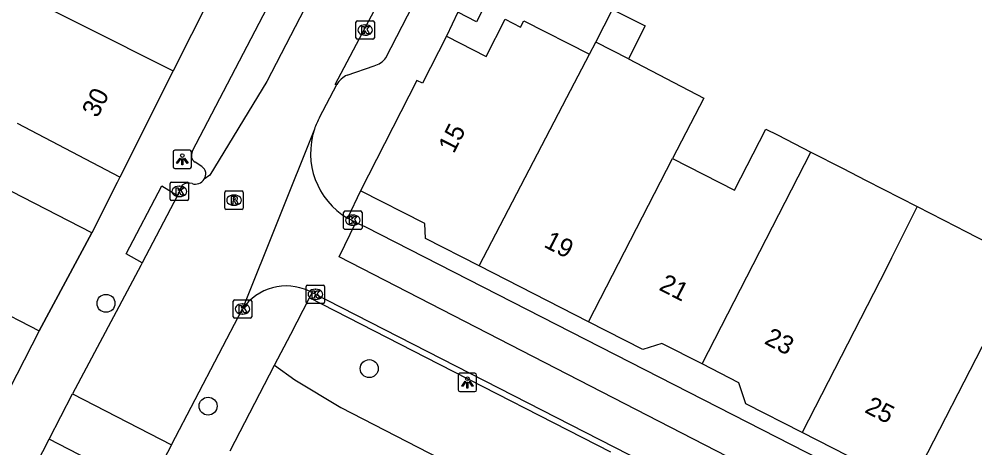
# Model space of a CAD drawing. Extents: x 160356 to 161355, y 381727 to 382845.
# Drawn here: x 161081.8 to 161133.8, y 382533.8 to 382557.1 of the extents above; entities that cross this region are included whole.
import ezdxf

# ---------------------------------------------------------------- set-up
doc = ezdxf.new("R2010")
doc.units = 0
for name, color, linetype in [('IMGEO_Boom', 7, 'Continuous'), ('IMGEO_Groenvoorziening', 7, 'Continuous'), ('IMGEO_Kolk', 7, 'Continuous'), ('IMGEO_Lichtpunt', 7, 'Continuous'), ('IMGEO_Muur', 7, 'Continuous'), ('IMGEO_Pand', 7, 'Continuous'), ('IMGEO_Pand_nummerreeks', 7, 'Continuous'), ('IMGEO_Rijbaan_lokaal_open', 7, 'Continuous'), ('IMGEO_Rioolput', 7, 'Continuous'), ('IMGEO_Voetpad_open', 7, 'Continuous')]:
    doc.layers.add(name, color=color, linetype=linetype)

msp = doc.modelspace()

# ---------------------------------------------------------------- linework, layer by layer
at = {"layer": 'IMGEO_Boom'}
for centre in [(161086.546, 382541.676), (161100.865, 382538.123), (161092.1, 382536.08)]:
    msp.add_circle(centre, 0.489, dxfattribs=at)
at = {"layer": 'IMGEO_Groenvoorziening'}
msp.add_lwpolyline([(161095.719, 382538.315), (161096.814, 382537.521), (161099.319, 382536.014), (161110.063, 382530.468), (161110.566, 382530.26), (161110.935, 382530.21), (161111.663, 382530.343), (161112.031, 382530.28), (161112.282, 382530.14)], dxfattribs=at)
at = {"layer": 'IMGEO_Kolk'}
for p, q in [((161100.142, 382556.127), (161100.142, 382556.979)), ((161100.217, 382557.053), (161101.069, 382557.053)), ((161100.63, 382556.833), (161100.655, 382556.833)), ((161101.143, 382556.979), (161101.143, 382556.127)), ((161101.069, 382556.053), (161100.217, 382556.053)), ((161100.653, 382556.273), (161100.628, 382556.273)), ((161090.034, 382547.343), (161090.034, 382548.195)), ((161090.109, 382548.269), (161090.961, 382548.269)), ((161090.522, 382548.049), (161090.547, 382548.049)), ((161091.035, 382548.195), (161091.035, 382547.343)), ((161090.545, 382547.489), (161090.52, 382547.489)), ((161090.961, 382547.269), (161090.109, 382547.269)), ((161099.471, 382545.777), (161099.471, 382546.629)), ((161099.546, 382546.703), (161100.398, 382546.703)), ((161099.959, 382546.483), (161099.984, 382546.483)), ((161100.472, 382546.629), (161100.472, 382545.777)), ((161099.982, 382545.923), (161099.957, 382545.923)), ((161100.398, 382545.703), (161099.546, 382545.703)), ((161097.439, 382541.74), (161097.439, 382542.592)), ((161097.514, 382542.666), (161098.366, 382542.666)), ((161097.927, 382542.446), (161097.952, 382542.446)), ((161098.44, 382542.592), (161098.44, 382541.74)), ((161093.472, 382540.941), (161093.472, 382541.793)), ((161093.547, 382541.867), (161094.399, 382541.867)), ((161094.473, 382541.793), (161094.473, 382540.941)), ((161097.95, 382541.886), (161097.925, 382541.886)), ((161093.96, 382541.647), (161093.985, 382541.647)), ((161098.366, 382541.666), (161097.514, 382541.666)), ((161094.399, 382540.867), (161093.547, 382540.867)), ((161093.983, 382541.087), (161093.958, 382541.087))]:
    msp.add_line(p, q, dxfattribs=at)
for points in [[(161100.142, 382556.127), (161100.142, 382556.979)], [(161100.217, 382557.053), (161101.069, 382557.053)], [(161101.143, 382556.979), (161101.143, 382556.127)], [(161100.463, 382556.753), (161100.586, 382556.753), (161100.586, 382556.602), (161100.716, 382556.753), (161100.88, 382556.753), (161100.734, 382556.602), (161100.887, 382556.353), (161100.735, 382556.353), (161100.65, 382556.517), (161100.586, 382556.45), (161100.586, 382556.353), (161100.463, 382556.353), (161100.463, 382556.753)], [(161101.069, 382556.053), (161100.217, 382556.053)], [(161090.034, 382547.343), (161090.034, 382548.195)], [(161090.109, 382548.269), (161090.961, 382548.269)], [(161090.355, 382547.969), (161090.478, 382547.969), (161090.478, 382547.818), (161090.608, 382547.969), (161090.772, 382547.969), (161090.626, 382547.818), (161090.779, 382547.569), (161090.627, 382547.569), (161090.542, 382547.733), (161090.478, 382547.666), (161090.478, 382547.569), (161090.355, 382547.569), (161090.355, 382547.969)], [(161091.035, 382548.195), (161091.035, 382547.343)], [(161090.961, 382547.269), (161090.109, 382547.269)], [(161099.471, 382545.777), (161099.471, 382546.629)], [(161099.546, 382546.703), (161100.398, 382546.703)], [(161100.472, 382546.629), (161100.472, 382545.777)], [(161099.792, 382546.403), (161099.915, 382546.403), (161099.915, 382546.252), (161100.045, 382546.403), (161100.209, 382546.403), (161100.063, 382546.252), (161100.216, 382546.003), (161100.064, 382546.003), (161099.979, 382546.167), (161099.915, 382546.1), (161099.915, 382546.003), (161099.792, 382546.003), (161099.792, 382546.403)], [(161100.398, 382545.703), (161099.546, 382545.703)], [(161097.439, 382541.74), (161097.439, 382542.592)], [(161097.514, 382542.666), (161098.366, 382542.666)], [(161097.76, 382542.366), (161097.883, 382542.366), (161097.883, 382542.215), (161098.013, 382542.366), (161098.177, 382542.366), (161098.031, 382542.215), (161098.184, 382541.966), (161098.032, 382541.966), (161097.947, 382542.13), (161097.883, 382542.063), (161097.883, 382541.966), (161097.76, 382541.966), (161097.76, 382542.366)], [(161098.44, 382542.592), (161098.44, 382541.74)], [(161093.472, 382540.941), (161093.472, 382541.793)], [(161093.547, 382541.867), (161094.399, 382541.867)], [(161094.473, 382541.793), (161094.473, 382540.941)], [(161093.793, 382541.567), (161093.916, 382541.567), (161093.916, 382541.416), (161094.046, 382541.567), (161094.21, 382541.567), (161094.064, 382541.416), (161094.217, 382541.167), (161094.065, 382541.167), (161093.98, 382541.331), (161093.916, 382541.264), (161093.916, 382541.167), (161093.793, 382541.167), (161093.793, 382541.567)], [(161098.366, 382541.666), (161097.514, 382541.666)], [(161094.399, 382540.867), (161093.547, 382540.867)]]:
    msp.add_lwpolyline(points, dxfattribs=at)
for centre, start, end in [((161100.219, 382556.977), 91.552, 178.448), ((161100.219, 382556.977), 91.552, 178.448), ((161101.067, 382556.977), 1.552, 88.448), ((161101.067, 382556.977), 1.552, 88.448), ((161100.219, 382556.129), 181.552, 268.448), ((161100.219, 382556.129), 181.552, 268.448), ((161101.067, 382556.129), 271.552, 358.448), ((161101.067, 382556.129), 271.552, 358.448), ((161090.111, 382548.193), 91.552, 178.448), ((161090.111, 382548.193), 91.552, 178.448), ((161090.959, 382548.193), 1.552, 88.448), ((161090.959, 382548.193), 1.552, 88.448), ((161090.111, 382547.345), 181.552, 268.448), ((161090.111, 382547.345), 181.552, 268.448), ((161090.959, 382547.345), 271.552, 358.448), ((161090.959, 382547.345), 271.552, 358.448), ((161099.548, 382546.627), 91.552, 178.448), ((161099.548, 382546.627), 91.552, 178.448), ((161100.396, 382546.627), 1.552, 88.448), ((161100.396, 382546.627), 1.552, 88.448), ((161099.548, 382545.779), 181.552, 268.448), ((161099.548, 382545.779), 181.552, 268.448), ((161100.396, 382545.779), 271.552, 358.448), ((161100.396, 382545.779), 271.552, 358.448), ((161097.516, 382542.59), 91.552, 178.448), ((161097.516, 382542.59), 91.552, 178.448), ((161098.364, 382542.59), 1.552, 88.448), ((161098.364, 382542.59), 1.552, 88.448), ((161093.549, 382541.791), 91.552, 178.448), ((161093.549, 382541.791), 91.552, 178.448), ((161094.397, 382541.791), 1.552, 88.448), ((161094.397, 382541.791), 1.552, 88.448), ((161097.516, 382541.742), 181.552, 268.448), ((161097.516, 382541.742), 181.552, 268.448), ((161098.364, 382541.742), 271.552, 358.448), ((161098.364, 382541.742), 271.552, 358.448), ((161093.549, 382540.943), 181.552, 268.448), ((161093.549, 382540.943), 181.552, 268.448), ((161094.397, 382540.943), 271.552, 358.448), ((161094.397, 382540.943), 271.552, 358.448)]:
    msp.add_arc(centre, 0.0765, start, end, dxfattribs=at)
for centre, major_axis, ratio, start_param, end_param in [((161100.629, 382556.553), (-0.387, 0.002), 0.722429, 4.712389, 7.853982), ((161100.654, 382556.553), (-0.39, 0.002), 0.717154, 1.570796, 4.712389), ((161090.521, 382547.769), (-0.387, 0.002), 0.722429, 4.712389, 7.853982), ((161090.546, 382547.769), (-0.39, 0.002), 0.717154, 1.570796, 4.712389), ((161099.958, 382546.203), (-0.387, 0.002), 0.722429, 4.712389, 7.853982), ((161099.983, 382546.203), (-0.39, 0.002), 0.717154, 1.570796, 4.712389), ((161097.926, 382542.166), (-0.387, 0.002), 0.722429, 4.712389, 7.853982), ((161097.951, 382542.166), (-0.39, 0.002), 0.717154, 1.570796, 4.712389), ((161093.959, 382541.367), (-0.387, 0.002), 0.722429, 4.712389, 7.853982), ((161093.984, 382541.367), (-0.39, 0.002), 0.717154, 1.570796, 4.712389)]:
    msp.add_ellipse(centre, major_axis=major_axis, ratio=ratio, start_param=start_param, end_param=end_param, dxfattribs=at)
at = {"layer": 'IMGEO_Lichtpunt'}
for p, q in [((161090.198, 382549.92), (161090.198, 382549.113)), ((161090.198, 382549.92), (161090.198, 382549.113)), ((161091.1, 382550.015), (161090.292, 382550.015)), ((161091.1, 382550.015), (161090.292, 382550.015)), ((161091.194, 382549.113), (161091.194, 382549.92)), ((161091.194, 382549.113), (161091.194, 382549.92)), ((161090.292, 382549.019), (161091.1, 382549.019)), ((161090.292, 382549.019), (161091.1, 382549.019)), ((161105.707, 382537.772), (161105.707, 382536.965)), ((161105.707, 382537.772), (161105.707, 382536.965)), ((161106.609, 382537.867), (161105.801, 382537.867)), ((161106.609, 382537.867), (161105.801, 382537.867)), ((161106.703, 382536.965), (161106.703, 382537.772)), ((161106.703, 382536.965), (161106.703, 382537.772)), ((161105.801, 382536.871), (161106.609, 382536.871)), ((161105.801, 382536.871), (161106.609, 382536.871))]:
    msp.add_line(p, q, dxfattribs=at)
for points in [[(161090.572, 382549.584), (161090.611, 382549.556), (161090.423, 382549.294), (161090.385, 382549.321), (161090.572, 382549.584)], [(161090.674, 382549.536), (161090.721, 382549.536), (161090.721, 382549.214), (161090.674, 382549.214), (161090.674, 382549.536)], [(161090.784, 382549.556), (161090.822, 382549.583), (161091.009, 382549.321), (161090.97, 382549.293), (161090.784, 382549.556)], [(161106.081, 382537.436), (161106.12, 382537.408), (161105.932, 382537.146), (161105.894, 382537.173), (161106.081, 382537.436)], [(161106.183, 382537.388), (161106.23, 382537.388), (161106.23, 382537.066), (161106.183, 382537.066), (161106.183, 382537.388)], [(161106.293, 382537.408), (161106.331, 382537.435), (161106.518, 382537.173), (161106.479, 382537.145), (161106.293, 382537.408)]]:
    msp.add_lwpolyline(points, dxfattribs=at)
for centre in [(161090.697, 382549.718), (161106.206, 382537.57)]:
    msp.add_circle(centre, 0.0994, dxfattribs=at)
for centre, start, end in [((161090.292, 382549.92), 90, 180), ((161090.292, 382549.92), 90, 180), ((161091.1, 382549.92), 0, 90), ((161091.1, 382549.92), 0, 90), ((161090.292, 382549.113), 180, 270), ((161090.292, 382549.113), 180, 270), ((161091.1, 382549.113), 270, 0), ((161091.1, 382549.113), 270, 360), ((161105.801, 382537.772), 90, 180), ((161105.801, 382537.772), 90, 180), ((161106.609, 382537.772), 0, 90), ((161106.609, 382537.772), 0, 90), ((161105.801, 382536.965), 180, 270), ((161105.801, 382536.965), 180, 270), ((161106.609, 382536.965), 270, 0), ((161106.609, 382536.965), 270, 360)]:
    msp.add_arc(centre, 0.0946, start, end, dxfattribs=at)
at = {"layer": 'IMGEO_Muur'}
msp.add_lwpolyline([(161085.767, 382545.517), (161082.908, 382540.187)], dxfattribs=at)
at = {"layer": 'IMGEO_Pand'}
for points in [[(161107.599, 382561.49), (161109.385, 382560.578), (161108.383, 382558.615), (161108.132, 382558.743), (161107.701, 382558.963), (161107.225, 382558.03), (161106.702, 382557.005), (161105.689, 382557.522)], [(161093.187, 382560.278), (161090.207, 382554.335)], [(161080.171, 382559.369), (161090.207, 382554.335)], [(161113.19, 382555.898), (161114.099, 382557.679), (161115.871, 382556.775), (161114.962, 382554.993)], [(161105.062, 382556.218), (161107.223, 382555.116), (161108.257, 382557.142), (161109.09, 382556.716), (161109.267, 382557.062), (161112.845, 382555.237)], [(161105.062, 382556.218), (161103.755, 382553.658), (161103.462, 382553.808), (161100.395, 382547.799)], [(161112.845, 382555.237), (161113.19, 382555.898)], [(161114.962, 382554.993), (161113.19, 382555.898)], [(161106.842, 382543.712), (161111.615, 382552.875), (161112.845, 382555.237)], [(161114.962, 382554.993), (161119.068, 382552.854), (161117.356, 382549.567)], [(161090.207, 382554.335), (161087.3, 382548.537)], [(161087.3, 382548.537), (161081.731, 382551.47)], [(161117.356, 382549.567), (161120.734, 382547.833), (161122.442, 382551.16), (161123.065, 382550.84), (161124.885, 382549.909)], [(161085.767, 382545.517), (161080.154, 382548.402), (161081.021, 382550.089)], [(161112.799, 382540.671), (161117.356, 382549.567)], [(161118.978, 382538.375), (161124.885, 382549.909)], [(161124.885, 382549.909), (161126.608, 382549.026), (161127.903, 382548.361), (161130.676, 382546.939)], [(161087.3, 382548.537), (161087.152, 382548.246), (161085.767, 382545.517)], [(161106.842, 382543.712), (161103.927, 382545.2), (161103.885, 382546.018), (161100.395, 382547.799)], [(161130.676, 382546.939), (161129.283, 382544.146), (161129.004, 382543.586), (161124.424, 382534.642)], [(161130.676, 382546.939), (161132.798, 382545.851), (161133.277, 382545.605), (161136.571, 382543.916)], [(161078.059, 382544.447), (161078.292, 382544.776), (161081.138, 382543.31), (161080.235, 382541.557), (161082.908, 382540.187)], [(161130.281, 382531.652), (161134.86, 382540.579), (161136.571, 382543.916)], [(161112.799, 382540.671), (161106.842, 382543.712)], [(161082.908, 382540.187), (161077.619, 382529.862)], [(161118.978, 382538.375), (161116.782, 382539.496), (161115.754, 382539.163), (161112.799, 382540.671)], [(161124.424, 382534.642), (161121.349, 382536.212), (161120.979, 382537.353), (161118.978, 382538.375)], [(161130.281, 382531.652), (161124.424, 382534.642)]]:
    msp.add_lwpolyline(points, dxfattribs=at)
at = {"layer": 'IMGEO_Rijbaan_lokaal_open'}
for points in [[(161104.288, 382571.144), (161095.294, 382553.755), (161092.198, 382548.66), (161091.878, 382548.442)], [(161099.095, 382553.594), (161099.005, 382553.59), (161104.28, 382563.589), (161104.717, 382564.647), (161105.538, 382566.071)], [(161098.163, 382551.797), (161099.095, 382553.594)], [(161097.887, 382551.158), (161093.974, 382541.371)], [(161090.692, 382548.108), (161090.435, 382547.539)], [(161090.435, 382547.539), (161088.512, 382543.877)], [(161152.05, 382517.011), (161099.222, 382544.216), (161100.145, 382546.084)], [(161100.145, 382546.084), (161099.682, 382546.313)], [(161088.512, 382543.877), (161088.449, 382543.736), (161084.723, 382536.747)], [(161097.585, 382542.348), (161097.76, 382542.259)], [(161097.76, 382542.259), (161143.88, 382518.659), (161144.748, 382518.162)], [(161090.107, 382533.97), (161093.974, 382541.371)], [(161083.449, 382534.276), (161084.723, 382536.747)], [(161084.723, 382536.747), (161090.107, 382533.97)], [(161078.624, 382524.923), (161083.449, 382534.276)], [(161088.82, 382531.506), (161083.449, 382534.276)], [(161090.107, 382533.97), (161088.82, 382531.506)]]:
    msp.add_lwpolyline(points, dxfattribs=at)
for centre, radius, start, end in [((161101.716, 382549.883), 4.036, 151.6925, 161.586), ((161101.791, 382549.849), 4.118, 161.4692, 239.1886), ((161091.058, 382547.57), 0.651, 74.4912, 124.227), ((161091.414, 382548.692), 0.527, 249.8211, 331.7181), ((161096.351, 382539.747), 2.879, 64.614, 145.6652)]:
    msp.add_arc(centre, radius, start, end, dxfattribs=at)
at = {"layer": 'IMGEO_Rioolput'}
for p, q in [((161093.011, 382546.866), (161093.011, 382547.718)), ((161093.086, 382547.792), (161093.938, 382547.792)), ((161093.499, 382547.572), (161093.524, 382547.572)), ((161094.012, 382547.718), (161094.012, 382546.866)), ((161093.522, 382547.012), (161093.497, 382547.012)), ((161093.938, 382546.792), (161093.086, 382546.792))]:
    msp.add_line(p, q, dxfattribs=at)
for points in [[(161093.011, 382546.866), (161093.011, 382547.718)], [(161093.086, 382547.792), (161093.938, 382547.792)], [(161093.6, 382547.49), (161093.348, 382547.492), (161093.348, 382547.092)], [(161094.012, 382547.718), (161094.012, 382546.866)], [(161093.348, 382547.092), (161093.472, 382547.092), (161093.472, 382547.254), (161093.483, 382547.254)], [(161093.526, 382547.411), (161093.472, 382547.411), (161093.472, 382547.33)], [(161093.472, 382547.33), (161093.524, 382547.33)], [(161093.53, 382547.225), (161093.601, 382547.092), (161093.741, 382547.092), (161093.676, 382547.218)], [(161093.938, 382546.792), (161093.086, 382546.792)]]:
    msp.add_lwpolyline(points, dxfattribs=at)
for centre, radius, start, end in [((161093.088, 382547.716), 0.0765, 91.552, 178.448), ((161093.088, 382547.716), 0.0765, 91.552, 178.448), ((161093.599, 382547.38), 0.109, 350.3612, 89.416), ((161093.936, 382547.716), 0.0765, 1.552, 88.448), ((161093.936, 382547.716), 0.0765, 1.552, 88.448), ((161093.482, 382547.201), 0.0533, 26.0293, 88.6989), ((161093.508, 382547.519), 0.19, 274.7715, 282.9687), ((161093.532, 382547.315), 0.0964, 77.0061, 93.1865), ((161093.546, 382547.372), 0.0378, 276.6634, 79.6772), ((161093.597, 382547.38), 0.112, 277.5842, 350.9817), ((161093.581, 382547.165), 0.108, 29.5134, 73.7905), ((161093.088, 382546.868), 0.0765, 181.552, 268.448), ((161093.088, 382546.868), 0.0765, 181.552, 268.448), ((161093.936, 382546.868), 0.0765, 271.552, 358.448), ((161093.936, 382546.868), 0.0765, 271.552, 358.448)]:
    msp.add_arc(centre, radius, start, end, dxfattribs=at)
for centre, major_axis, ratio, start_param, end_param in [((161093.498, 382547.292), (-0.387, 0.002), 0.722429, 4.712389, 7.853982), ((161093.523, 382547.292), (-0.39, 0.002), 0.717154, 1.570796, 4.712389)]:
    msp.add_ellipse(centre, major_axis=major_axis, ratio=ratio, start_param=start_param, end_param=end_param, dxfattribs=at)
at = {"layer": 'IMGEO_Voetpad_open'}
for points in [[(161091.24, 382549.938), (161105.795, 382577.867)], [(161101.773, 382555.038), (161105.894, 382563.071)], [(161105.689, 382557.522), (161105.062, 382556.218)], [(161099.669, 382554.104), (161101.13, 382554.601)], [(161091.758, 382549.118), (161091.39, 382549.355)], [(161088.512, 382543.877), (161087.649, 382544.374), (161089.59, 382548.081), (161090.435, 382547.539)], [(161100.395, 382547.799), (161099.682, 382546.313)], [(161100.145, 382546.084), (161100.654, 382545.833), (161151.756, 382519.701)], [(161082.908, 382540.187), (161085.767, 382545.517)], [(161097.617, 382541.983), (161097.76, 382542.259)], [(161095.719, 382538.315), (161096.592, 382540.002), (161097.617, 382541.983)], [(161114.004, 382533.577), (161103.946, 382538.725), (161097.617, 382541.983)], [(161093.303, 382533.644), (161095.719, 382538.315)]]:
    msp.add_lwpolyline(points, dxfattribs=at)
for centre, radius, start, end in [((161100.74, 382555.866), 1.323, 287.1185, 321.2836), ((161100.285, 382552.832), 1.413, 115.8574, 147.3848), ((161091.646, 382549.732), 0.455, 153.0634, 235.794), ((161091.533, 382548.729), 0.449, 320.2303, 59.9017)]:
    msp.add_arc(centre, radius, start, end, dxfattribs=at)

# ---------------------------------------------------------------- texts
at = {"layer": 'IMGEO_Pand_nummerreeks'}
for s, rotation, p in [('30', 63.3691, (161086.081, 382551.729)), ('15', 62.9509, (161105.461, 382549.787)), ('19', 332.9564, (161110.311, 382544.772)), ('21', 332.9507, (161116.573, 382542.433)), ('23', 332.9507, (161122.304, 382539.506)), ('25', 332.9564, (161127.763, 382535.768))]:
    msp.add_text(s, height=1, rotation=rotation, dxfattribs=at).set_placement(p)

doc.saveas('drawing.dxf')
